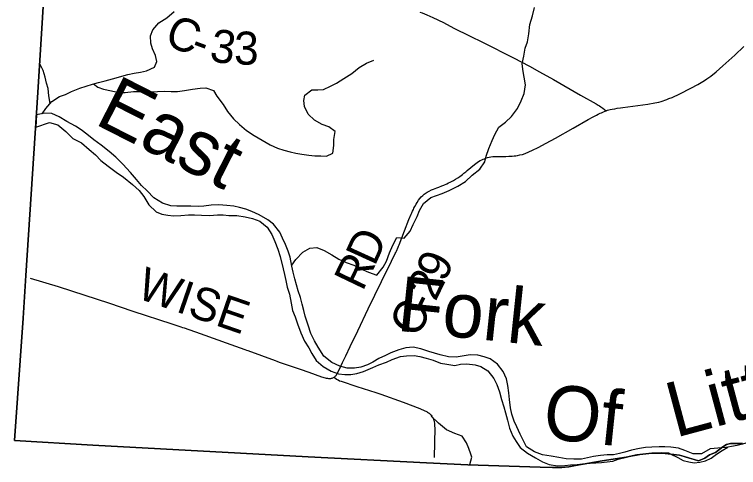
# Model space of a CAD drawing. Extents: x 1442749 to 1756758, y 235267 to 677782.
# Drawn here: x 1590007 to 1596586, y 448063 to 452175 of the extents above; entities that cross this region are included whole.
import ezdxf

# ---------------------------------------------------------------- set-up
doc = ezdxf.new("R2010")
doc.units = 0
for name, color, linetype in [('GM_X_Adjacent_County', 7, 'Continuous'), ('GM_X_County', 7, 'Continuous'), ('GM_X_County_Road', 7, 'Continuous'), ('GM_X_County_Road_Text', 7, 'Continuous'), ('GM_X_Major_River', 7, 'Continuous'), ('GM_X_Major_River_Text', 7, 'Continuous'), ('GM_X_Minor_River', 7, 'Continuous'), ('GM_X_Township', 7, 'Continuous')]:
    doc.layers.add(name, color=color, linetype=linetype)

msp = doc.modelspace()

# ---------------------------------------------------------------- linework, layer by layer
at = {"layer": 'GM_X_Adjacent_County'}
msp.add_lwpolyline([(1590303.2, 452833), (1590218.6, 451466.1), (1590110.2, 449806.6), (1590084.8, 449418.5), (1590007.2, 448308.7), (1590718.6, 448266.7), (1592674.4, 448158.5), (1593749.5, 448106.4), (1594127.4, 448088.1), (1594783, 448067.4), (1594897.3, 448063.1), (1594981.5, 448063.5), (1595043.8, 448068.3), (1595106.2, 448081.1), (1595347.8, 448124.6), (1595565.1, 448156.5), (1595661.7, 448176.7), (1595798.5, 448194.1), (1595894.8, 448192.2), (1595970.8, 448184.7), (1596048.9, 448175.2), (1596092.8, 448162.3), (1596140.7, 448149.3), (1596182.5, 448134.4), (1596222.4, 448123.6), (1596281.1, 448148.6), (1596323.8, 448177.8), (1596378.4, 448200.8), (1596443.6, 448251.7), (1596476, 448271.2), (1596512.3, 448280.5), (1596552.5, 448281.7), (1596622.7, 448280.3)], dxfattribs=at)
at = {"layer": 'GM_X_County'}
msp.add_lwpolyline([(1596622.7, 448280.3), (1596552.5, 448281.7), (1596512.3, 448280.5), (1596476, 448271.2), (1596443.6, 448251.7), (1596378.4, 448200.8), (1596323.8, 448177.8), (1596281.1, 448148.6), (1596222.4, 448123.6), (1596182.5, 448134.4), (1596140.7, 448149.3), (1596092.8, 448162.3), (1596048.9, 448175.2), (1595970.8, 448184.7), (1595894.8, 448192.2), (1595798.5, 448194.1), (1595661.7, 448176.7), (1595565.1, 448156.5), (1595347.8, 448124.6), (1595106.2, 448081.1), (1595043.8, 448068.3), (1594981.5, 448063.5), (1594897.3, 448063.1), (1594783, 448067.4), (1594127.4, 448088.1), (1593749.5, 448106.4), (1592674.4, 448158.5), (1590718.6, 448266.7), (1590007.2, 448308.7), (1590084.8, 449418.5), (1590110.2, 449806.6), (1590218.6, 451466.1), (1590303.2, 452833)], dxfattribs=at)
at = {"layer": 'GM_X_County_Road'}
for points in [[(1593689.7, 452195.5), (1593710.6, 452189.8), (1593732.2, 452182.7), (1593754.2, 452173.8), (1593810, 452147.8), (1593904.3, 452101.3), (1594000.8, 452052.2), (1594141.6, 451981.8), (1594264.9, 451920.4), (1594540.2, 451781.7), (1594685.9, 451706.2), (1594778.2, 451656.1), (1594904, 451585.4), (1595151.6, 451443.6), (1595291.6, 451364.4), (1595312.3, 451351.6), (1595322.6, 451345.2), (1595333.7, 451338.3), (1595342.8, 451331.9), (1595352.6, 451325), (1595385, 451302.1)], [(1595385, 451302.1), (1595396.1, 451306.2), (1595418.6, 451312.4), (1595439.1, 451316.3), (1595460.9, 451320.4), (1595483.6, 451323.9), (1595514.5, 451328.7), (1595535.6, 451331.9), (1595626.7, 451344.4), (1595763.2, 451362.2), (1595824.5, 451372.3), (1595844.4, 451376.7), (1595862.7, 451380.7), (1595882.6, 451386.2), (1595900.3, 451391.1), (1595917.2, 451397.2), (1595934, 451403.1), (1595954.3, 451411.5), (1595982.2, 451423.1), (1596053.4, 451456.2), (1596153, 451506.3), (1596216.7, 451540.1), (1596261.7, 451566.6), (1596278.4, 451577.6), (1596297.1, 451589.9), (1596315.3, 451603.2), (1596334, 451616.8), (1596382.5, 451655.6), (1596444.4, 451709.2), (1596551.7, 451805.7), (1596635.9, 451883.7)], [(1592911, 448882.5), (1592916.3, 448885.7), (1592920.9, 448889.4), (1592925.2, 448893.8), (1592928.9, 448898.1), (1592932.8, 448903.7), (1592937.3, 448910.9), (1592959.2, 448956), (1592987.1, 449015.1), (1593017.7, 449076.9), (1593058.9, 449162.6), (1593126.3, 449304.9), (1593221.2, 449503.2), (1593342.7, 449751), (1593434.4, 449935.8), (1593467.5, 450004.8), (1593471.9, 450013.9), (1593477.1, 450025.9), (1593493.5, 450064.6), (1593497, 450072.8), (1593502, 450085.7), (1593550.7, 450210.1), (1593591.3, 450314.1), (1593612.6, 450364.3), (1593617.1, 450374.7), (1593624.4, 450390.5), (1593631.5, 450405.8), (1593636.5, 450416.6), (1593645.6, 450433.9), (1593656.4, 450454.8), (1593665.9, 450469.8), (1593677.7, 450488.5), (1593689.3, 450504.6), (1593703.4, 450519.4), (1593717, 450533.5), (1593730, 450543.9), (1593740.3, 450551.2), (1593757.2, 450563.2), (1593774.3, 450571.8), (1593795.8, 450582.6), (1593813.2, 450589.6), (1593830.1, 450596.4), (1593844.8, 450602.3), (1593863.4, 450609.3), (1593890.9, 450619.7), (1593907.6, 450626.7), (1593936.1, 450638.7), (1593951.3, 450645.9), (1593965.5, 450652.5), (1593978.1, 450659.3), (1593997, 450669.4), (1594013, 450679.5), (1594035.6, 450693.8), (1594052.8, 450706.2), (1594078, 450724.1), (1594090.7, 450734.2), (1594107.8, 450747.7), (1594121.7, 450758.5), (1594187.3, 450813.4), (1594199.3, 450822.5), (1594211.1, 450831.3), (1594224.4, 450839.5), (1594239.4, 450848.7), (1594254, 450855.9), (1594266.3, 450861.9), (1594277.5, 450866.3), (1594291.1, 450871.7), (1594304.2, 450875.9), (1594320, 450879.6), (1594334.9, 450882.6), (1594352.9, 450884.9), (1594369.4, 450885.8), (1594392.7, 450887), (1594471.3, 450887), (1594499, 450888), (1594510.2, 450888.4), (1594530.3, 450890.3), (1594549, 450892), (1594563.3, 450893.8), (1594579, 450896.1), (1594598.8, 450900.2), (1594621.8, 450905.4), (1594646.7, 450914.8), (1594680.1, 450927.4), (1594715.6, 450943.7), (1594765, 450969.1), (1594837.8, 451007), (1594924.1, 451054), (1595084.2, 451143.9), (1595220.9, 451222.3), (1595266.8, 451247), (1595278.8, 451253.4), (1595295.1, 451261.4), (1595312.3, 451269.9), (1595329, 451278.2), (1595341.7, 451283.8), (1595359.1, 451291.5), (1595374.3, 451298.2), (1595385, 451302.1)], [(1590149.3, 449782), (1590402.8, 449705), (1590647, 449628.6), (1590861.9, 449558.1), (1591082.5, 449483.8), (1591437.8, 449367.5), (1591518.5, 449340.6), (1591534.2, 449335.4), (1591548.8, 449330.4), (1591695, 449279.8), (1591972.8, 449180.3), (1592100.9, 449134.2), (1592114.8, 449129.2), (1592128.2, 449124.3), (1592375.6, 449033.7), (1592392, 449027.7), (1592412.9, 449020.6), (1592603, 448955.2), (1592680.5, 448928.3), (1592798, 448887.3), (1592829.1, 448878), (1592839.3, 448875.5), (1592851.1, 448873.2), (1592860.8, 448872.1), (1592869.9, 448871.5), (1592876.2, 448871.6), (1592882.3, 448872.3), (1592887.9, 448873.1), (1592894, 448874.7), (1592900.1, 448876.8), (1592905.9, 448879.5), (1592911, 448882.5)], [(1592911, 448882.5), (1592933, 448865.7), (1592940, 448861.6), (1592947.1, 448857.7), (1592960.9, 448851.2), (1592976.4, 448845.4), (1593118.5, 448799.8), (1593292, 448743), (1593336.5, 448727.7), (1593537.8, 448656.3), (1593689.2, 448598.1), (1593709.5, 448589.8), (1593718.5, 448586.1), (1593730.7, 448580.7), (1593737, 448577.7), (1593745.6, 448573.5), (1593751.6, 448570.4), (1593755.7, 448568.3), (1593758.5, 448566.7), (1593760.6, 448565.4), (1593763.4, 448563.6), (1593768.8, 448560.1), (1593772, 448557.7), (1593775, 448555.3), (1593777.7, 448553.1), (1593780.7, 448550.4), (1593783.4, 448547.8), (1593785.4, 448545.7), (1593787.4, 448543.4), (1593790.1, 448540.2), (1593792.4, 448537.4), (1593798.3, 448530), (1593803.6, 448522.1), (1593807.1, 448516), (1593810.6, 448509.8), (1593814, 448502.3), (1593817.8, 448492.6), (1593821.1, 448479.2), (1593823.2, 448465.5), (1593824.1, 448455.7), (1593825.1, 448439.2), (1593825.5, 448423.1), (1593820.8, 448155.2)]]:
    msp.add_lwpolyline(points, dxfattribs=at)
at = {"layer": 'GM_X_Major_River'}
msp.add_line((1590207.4, 451264), (1590199.9, 451153.5), dxfattribs=at)
for points in [[(1595331.9, 448172.6), (1595269.7, 448163.4), (1595213.4, 448150.1), (1595159.2, 448138.7), (1595091.1, 448137.6), (1595019.1, 448142.5), (1594953.1, 448155.4), (1594885.2, 448166.2), (1594805.2, 448179.3), (1594731.5, 448206.3), (1594660, 448251.3), (1594628.7, 448309.8), (1594601.4, 448366.2), (1594570.3, 448432.8), (1594548.9, 448483.1), (1594525.7, 448547.5), (1594514.5, 448605.8), (1594505.5, 448680.1), (1594500.2, 448740.2), (1594491.1, 448806.5), (1594477.9, 448868.8), (1594446.8, 448935.3), (1594395.6, 449002.1), (1594328.1, 449051), (1594274.3, 449067.8), (1594216.4, 449082.5), (1594146.3, 449085.4), (1594074.1, 449074.3), (1594021.9, 449064.9), (1593951.8, 449067.8), (1593876, 449084.8), (1593824.1, 449101.5), (1593772.2, 449116.2), (1593698.5, 449139.2), (1593630.6, 449154.1), (1593562.4, 449148.9), (1593498.1, 449131.7), (1593427.6, 449104.5), (1593377.2, 449079.1), (1593318.8, 449053.8), (1593264.3, 449020.4), (1593213.9, 448995), (1593155.5, 448973.7), (1593097.3, 448964.4), (1593031.3, 448965.3), (1592963.4, 448984.2), (1592891.7, 449015.1), (1592818.4, 449074.2), (1592767.4, 449155), (1592732.2, 449213.5), (1592701, 449280.1), (1592675.9, 449354.5), (1592649, 449437), (1592637.7, 449489.3), (1592622.4, 449545.6), (1592605.2, 449605.9), (1592586, 449668.3), (1592568.7, 449722.6), (1592555.4, 449776.9), (1592540.1, 449837.2), (1592528.8, 449891.5), (1592511.9, 449973.8), (1592492.6, 450028.2), (1592469.3, 450086.6), (1592442.1, 450145.1), (1592418.8, 450199.5), (1592361.7, 450272.3), (1592310.1, 450311.1), (1592230.6, 450356.2), (1592162.9, 450387.1), (1592109.1, 450407.8), (1592053.3, 450424.6), (1592001.3, 450435.2), (1591935.3, 450442.1), (1591863.3, 450447), (1591793.2, 450443.9), (1591729, 450436.7), (1591674.9, 450431.4), (1591610.8, 450436.2), (1591532.7, 450435.2), (1591482.7, 450435.8), (1591426.6, 450438.5), (1591350.8, 450461.5), (1591273.4, 450512.6), (1591212.2, 450575.5), (1591160.7, 450624.3), (1591115.4, 450676.9), (1591060.1, 450739.8), (1590991.1, 450816.8), (1590927.8, 450879.7), (1590866.4, 450932.6), (1590795.1, 450989.6), (1590729.7, 451038.5), (1590664.2, 451089.5), (1590612.7, 451128.2), (1590561, 451160.9), (1590481.5, 451204), (1590414, 451245), (1590346.3, 451275.9), (1590282.2, 451278.7), (1590207.4, 451264)], [(1590199.9, 451153.5), (1590325.2, 451194), (1590401, 451173), (1590474.3, 451113.9), (1590537.6, 451051), (1590617.2, 451011.9), (1590686.4, 450948.9), (1590743.8, 450900.1), (1590793.2, 450849.4), (1590858.6, 450798.4), (1590932, 450745.4), (1590997.5, 450698.5), (1591078.8, 450633.3), (1591140.1, 450578.4), (1591183.4, 450523.8), (1591228.5, 450449), (1591295.7, 450384.1), (1591347.5, 450361.4), (1591399.5, 450352.7), (1591453.5, 450348), (1591519.6, 450351.2), (1591589.8, 450356.3), (1591643.8, 450357.6), (1591705.9, 450354.8), (1591777.9, 450351.9), (1591852.1, 450357), (1591902.2, 450358.3), (1591956.2, 450351.6), (1592028.3, 450350.7), (1592102.2, 450337.8), (1592170.1, 450322.9), (1592235.8, 450298), (1592303.2, 450245), (1592346.4, 450178.3), (1592373.6, 450113.9), (1592400.7, 450045.4), (1592421.9, 449979), (1592448.4, 449866.4), (1592459.7, 449814.2), (1592473, 449759.9), (1592486.3, 449701.6), (1592505.5, 449637.3), (1592522.4, 449554.9), (1592533.5, 449488.6), (1592556.8, 449430.2), (1592578, 449367.8), (1592608.9, 449285.2), (1592642, 449210.7), (1592683.2, 449148), (1592710.6, 449097.6), (1592749.8, 449033), (1592811.2, 448980.1), (1592884.7, 448939.1), (1592950.5, 448914.2), (1593008.5, 448907.4), (1593062.6, 448908.8), (1593118.7, 448916.1), (1593179, 448933.3), (1593263.7, 448972.3), (1593318.1, 448995.7), (1593388.5, 449018.9), (1593438.9, 449044.3), (1593515.3, 449069.3), (1593569.5, 449076.7), (1593639.6, 449079.8), (1593691.5, 449071.1), (1593749.4, 449056.4), (1593811.3, 449037.5), (1593879, 449010.6), (1593934.9, 448999.9), (1594008.9, 448989), (1594061.1, 449002.3), (1594117.2, 449005.6), (1594193.2, 448996.6), (1594245.1, 448980), (1594308.7, 448941.1), (1594363.8, 448870.2), (1594391.1, 448817.8), (1594414.3, 448751.4), (1594433.4, 448681), (1594452.5, 448614.6), (1594467.8, 448560.3), (1594487, 448491.9), (1594506, 448421.5), (1594535.1, 448349), (1594564.5, 448298.6), (1594601.8, 448244), (1594669.2, 448193), (1594742.8, 448150), (1594806.4, 448115.1), (1594864.2, 448090.4), (1594940.1, 448079.4), (1595008.2, 448080.5), (1595060.4, 448085.9), (1595118.5, 448091.1), (1595168.6, 448096.5), (1595204.3, 448099.4)], [(1596684.2, 448292.1), (1596623, 448275.2), (1596572.6, 448263.4), (1596522.2, 448254.8), (1596488, 448248.3)], [(1596433.4, 448242.2), (1596328, 448232.1), (1596249.3, 448187), (1596175.2, 448186), (1596097.5, 448217), (1596039.7, 448237.8), (1595969.7, 448248.7), (1595917.7, 448251.4), (1595865.6, 448252), (1595799.5, 448248.8), (1595741.4, 448243.6), (1595685.1, 448234.3), (1595612.9, 448219.1), (1595554.6, 448203.8), (1595504.3, 448190.5), (1595450.1, 448179.1), (1595394, 448177.8), (1595331.9, 448172.6)], [(1595966.5, 448186.3), (1596033.4, 448153), (1596083.8, 448126.2), (1596134.2, 448113.3), (1596184.6, 448106.9), (1596236, 448111.2), (1596286.4, 448124), (1596336.8, 448146.5), (1596387.2, 448183), (1596437.6, 448216.2), (1596488, 448248.3)], [(1596488, 448248.3), (1596471.9, 448245.2), (1596433.4, 448242.2)], [(1595204.3, 448099.4), (1595239.4, 448101), (1595290.1, 448106.1), (1595341.9, 448107.1), (1595443.3, 448121.3), (1595494, 448138.5), (1595567.6, 448156.5)], [(1595567.6, 448156.5), (1595604.1, 448165.1), (1595658.4, 448176.5), (1595716.6, 448185.8), (1595766.7, 448189.1), (1595818.8, 448194.5), (1595885, 448199.7), (1595951, 448194.8), (1595966.5, 448186.3)]]:
    msp.add_lwpolyline(points, dxfattribs=at)
at = {"layer": 'GM_X_Minor_River'}
for points in [[(1592527.4, 449898.7), (1592565, 449951.1), (1592627.8, 450016.6), (1592692.3, 450054.1), (1592754.5, 450059.5), (1592822.4, 450032.7), (1592892.1, 449994), (1592955.8, 449955.2), (1593021.7, 449924.5), (1593089.5, 449899.8), (1593153.3, 449867.1), (1593225.1, 449836.3), (1593299, 449809.5), (1593355.9, 449883.1), (1593388.5, 449934.8), (1593415.3, 450010.8), (1593444.1, 450082.6), (1593482.9, 450152.4), (1593548.9, 450145.7), (1593603.7, 450207.3), (1593628.4, 450269.2), (1593665.2, 450343), (1593687.8, 450396.8), (1593724.5, 450458.6), (1593791.2, 450514.1), (1593841.4, 450531.6), (1593893.7, 450549.1), (1593958.2, 450578.5), (1594034.7, 450615.8), (1594105.3, 450659.2), (1594166, 450716.7), (1594234.7, 450772.2), (1594281.4, 450837.8), (1594294, 450889.8), (1594318.7, 450957.7), (1594347.6, 451031.6), (1594372.2, 451085.5), (1594408.9, 451151.2), (1594467.5, 451196.8), (1594524.1, 451250.3), (1594579, 451321.9), (1594611.8, 451391.7), (1594638.5, 451457.6), (1594651.3, 451535.6), (1594638, 451607.9), (1594628.5, 451658.1), (1594619.2, 451728.4), (1594633.9, 451796.4), (1594646.7, 451868.4), (1594667.3, 451926.3), (1594682.1, 452000.3), (1594691, 452084.4), (1594713.9, 452164.4), (1594732.7, 452240.3)], [(1590257.8, 451273.9), (1590290.6, 451322.9), (1590345.4, 451384.5), (1590416, 451431.9), (1590472.3, 451449.4), (1590524.7, 451476.9), (1590601.1, 451506.2), (1590715.7, 451543.1), (1590770, 451558.6), (1590832.2, 451574), (1590896.5, 451591.4), (1591037.2, 451632.1), (1591093.5, 451643.6), (1591151.7, 451653), (1591207.9, 451664.5), (1591278.4, 451697.8), (1591301, 451749.7), (1591289.5, 451803.9), (1591260, 451862.3), (1591246.5, 451914.6), (1591243.2, 451980.8), (1591263.8, 452036.7), (1591318.6, 452100.3), (1591391.2, 452145.6), (1591457.9, 452201.1)], [(1590330.2, 451367.5), (1590319.9, 451436.9), (1590312.5, 451503.1), (1590299, 451553.3), (1590287.5, 451605.6), (1590268.1, 451665.9), (1590238.6, 451728.5)], [(1590724.4, 451545.6), (1590765.5, 451516.6), (1590817.4, 451498), (1590887.4, 451483.3), (1590955.4, 451468.6), (1591013.5, 451468), (1591089.7, 451475.2), (1591175.9, 451476.4), (1591238, 451473.7), (1591308.2, 451477), (1591370.3, 451480.4), (1591430.4, 451475.8), (1591488.5, 451477.2), (1591550.7, 451486.6), (1591625, 451497.9), (1591693.2, 451505.2), (1591747.4, 451510.7), (1591815.2, 451486), (1591846.8, 451433.5), (1591902.1, 451358.8), (1591943.6, 451296.3), (1591997, 451229.6), (1592050.6, 451176.9), (1592116.1, 451122.2), (1592185.8, 451077.4), (1592257.5, 451034.6), (1592331.2, 450991.7), (1592397, 450963), (1592455, 450944.4), (1592510.9, 450927.8), (1592564.9, 450915.2), (1592618.9, 450908.7), (1592682.9, 450898), (1592735, 450893.5), (1592791.1, 450890.9), (1592841.2, 450890.4), (1592899.5, 450915.9), (1592908.3, 450985.9), (1592908.8, 451042), (1592919.6, 451112.1), (1592863.9, 451156.7), (1592804, 451175.4), (1592734.3, 451216.2), (1592676.7, 451270.9), (1592643.4, 451341.3), (1592637.9, 451393.5), (1592644.4, 451443.6), (1592709.1, 451493), (1592763.1, 451490.5), (1592815.3, 451496), (1592877.7, 451523.4), (1592932.1, 451550.9), (1593000.7, 451594.3), (1593071.3, 451639.7), (1593139.9, 451693.1), (1593204.5, 451732.6), (1593272.9, 451762)], [(1594144.2, 448089.6), (1594163.9, 448156.9), (1594154.1, 448185.4), (1594136.6, 448235.7), (1594113.1, 448288.1), (1594073.6, 448346.6), (1594007.7, 448371.3), (1593933.9, 448406.1), (1593860.4, 448465), (1593792.9, 448527.8)]]:
    msp.add_lwpolyline(points, dxfattribs=at)
at = {"layer": 'GM_X_Township'}
msp.add_lwpolyline([(1596622.7, 448280.3), (1596552.5, 448281.7), (1596512.3, 448280.5), (1596476, 448271.2), (1596443.6, 448251.7), (1596378.4, 448200.8), (1596323.8, 448177.8), (1596281.1, 448148.6), (1596222.4, 448123.6), (1596182.5, 448134.4), (1596140.7, 448149.3), (1596092.8, 448162.3), (1596048.9, 448175.2), (1595970.8, 448184.7), (1595894.8, 448192.2), (1595798.5, 448194.1), (1595661.7, 448176.7), (1595565.1, 448156.5), (1595347.8, 448124.6), (1595106.2, 448081.1), (1595043.8, 448068.3), (1594981.5, 448063.5), (1594897.3, 448063.1), (1594783, 448067.4), (1594127.4, 448088.1), (1593749.5, 448106.4), (1592674.4, 448158.5), (1590718.6, 448266.7), (1590007.2, 448308.7), (1590084.8, 449418.5), (1590110.2, 449806.6), (1590218.6, 451466.1), (1590303.2, 452833)], dxfattribs=at)

# ---------------------------------------------------------------- texts
at = {"layer": 'GM_X_County_Road_Text'}
for s, rotation, p in [('C', 338.6436, (1591357.9, 451905.2)), ('3', 350.95081, (1591770.7, 451754.3)), ('3', 359.44112, (1592001.5, 451721.1)), ('-', 339.69195, (1591593, 451813.3)), ('D', 65.50777, (1593279.4, 449882.7)), ('R', 64.41768, (1593170.4, 449654.9)), ('9', 65.59677, (1593916.4, 449736.9)), ('WISE', 340.9467, (1591105.5, 449605.6)), ('2', 64.3026, (1593833.1, 449563.7)), ('-', 64.04631, (1593778.6, 449451.6)), ('C', 63.97953, (1593670.3, 449229.8))]:
    msp.add_text(s, height=300, rotation=rotation, dxfattribs=at).set_placement(p)
at = {"layer": 'GM_X_Major_River_Text'}
for s, height, rotation, p in [('East', 499.99, 332.99876, (1590722.8, 451187.9)), ('Fork', 500.01, 354.00169, (1593472.5, 449305.8)), ('Little', 500.02, 15.00103, (1596011.7, 448332.2)), ('Of', 500.01, 354.00168, (1594797, 448329))]:
    msp.add_text(s, height=height, rotation=rotation, dxfattribs=at).set_placement(p)

doc.saveas('drawing.dxf')
